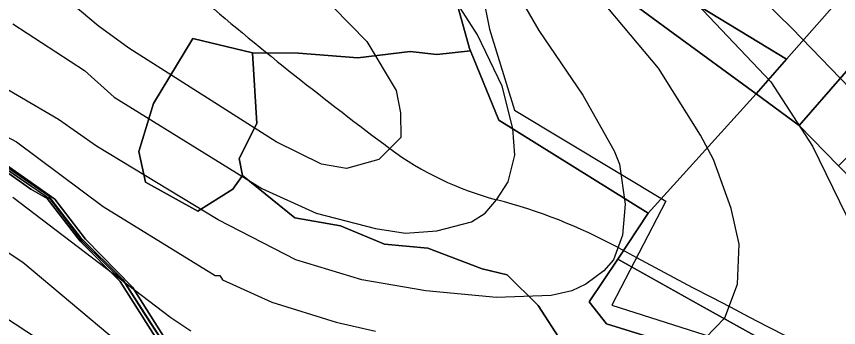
# Model space of a CAD drawing. Extents: x -510989 to -501240, y -1184665 to -1176098.
# Drawn here: x -503157.8 to -502788.7, y -1183677.4 to -1183537.7 of the extents above; entities that cross this region are included whole.
import ezdxf

# ---------------------------------------------------------------- set-up
doc = ezdxf.new("R2010")
doc.units = 0
for name, color, linetype in [('lesni_pozemek', 7, 'Continuous'), ('NAVRH_rozvodnice', 7, 'Continuous'), ('orna_puda', 7, 'Continuous'), ('ostatni_plocha_x_ostatni_komunikace', 7, 'Continuous'), ('popis', 7, 'Continuous'), ('STAV_povodi', 7, 'Continuous'), ('STAV_systematicke_odvodneni', 7, 'Continuous'), ('STAV_zaplavove_uzemi', 7, 'Continuous'), ('trvaly_travni_porost', 7, 'Continuous'), ('vrstevnice_01', 7, 'Continuous'), ('vrstevnice_02', 7, 'Continuous')]:
    doc.layers.add(name, color=color, linetype=linetype)

msp = doc.modelspace()

# ---------------------------------------------------------------- linework, layer by layer
at = {"layer": 'lesni_pozemek'}
for points in [[(-502907, -1183499.14), (-502854.68, -1183530.97), (-502812.03, -1183556.93), (-502825.68, -1183572.52), (-502862.97, -1183545.23), (-502881.01, -1183532.04), (-502912.37, -1183511.71)], [(-503078.64, -1183547.6), (-503051.9, -1183553.98), (-503049.86, -1183585.81), (-503057.77, -1183601.48), (-503056.4, -1183609.1), (-503060.65, -1183615.34), (-503076.44, -1183625.11), (-503099.82, -1183612.17), (-503102.88, -1183598.35), (-503096.3, -1183576.84)]]:
    msp.add_lwpolyline(points, close=True, dxfattribs=at)
for points in [[(-502963.81, -1183518.02), (-502954.37, -1183552.12), (-502953.95, -1183553.17), (-502969.02, -1183554.75), (-502981.06, -1183553.46), (-503004.57, -1183556.34), (-503031.17, -1183554.21), (-503051.9, -1183553.98), (-503078.64, -1183547.6), (-503096.3, -1183576.84), (-503102.88, -1183598.35), (-503099.82, -1183612.17), (-503076.44, -1183625.11), (-503060.65, -1183615.34), (-503056.4, -1183609.1), (-503032.81, -1183628.19), (-503012.34, -1183631.68), (-502992.52, -1183640.04), (-502973.08, -1183641.74), (-502948.78, -1183651.06), (-502937.48, -1183653.74), (-502923.63, -1183667.45), (-502912.95, -1183684)], [(-502912.95, -1183684), (-502923.63, -1183667.45), (-502937.48, -1183653.74), (-502948.78, -1183651.06), (-502973.08, -1183641.74), (-502992.52, -1183640.04), (-503012.34, -1183631.68), (-503032.81, -1183628.19), (-503056.4, -1183609.1), (-503057.77, -1183601.48), (-503049.86, -1183585.81), (-503051.9, -1183553.98), (-503031.17, -1183554.21), (-503004.57, -1183556.34), (-502981.06, -1183553.46), (-502969.02, -1183554.75), (-502953.95, -1183553.17), (-502941.27, -1183584.29), (-502874.14, -1183626.03), (-502887.86, -1183646.72), (-502900.74, -1183665.93), (-502892.97, -1183675.77), (-502812.29, -1183700.69)], [(-503175.46, -1183598.15), (-503151.32, -1183615.21), (-503143.98, -1183619.41), (-503129.24, -1183638.6), (-503111.2, -1183656.69), (-503093.55, -1183684.57)], [(-503089.23, -1183685.33), (-503105.7, -1183659.29), (-503126.85, -1183637.78), (-503140.53, -1183619.82), (-503170.57, -1183598.81)]]:
    msp.add_lwpolyline(points, dxfattribs=at)
at = {"layer": 'NAVRH_rozvodnice'}
for centre, radius, start, end in [((-501987.6, -1182250.32), 1678.91, 229.65952, 233.33283), ((-502907.12, -1183485.43), 139.1, 233.3328, 255.3463), ((-503004.48, -1183857.76), 245.75, 61.6405, 75.3463), ((-501074.52, -1180282.32), 3817.31, 241.64055, 246.19965)]:
    msp.add_arc(centre, radius, start, end, dxfattribs=at)
at = {"layer": 'orna_puda'}
for points in [[(-502767.87, -1183542.41), (-502806.43, -1183586.69), (-502825.68, -1183572.52), (-502812.03, -1183556.93), (-502783.62, -1183524.56)], [(-502767.87, -1183542.41), (-502746.65, -1183562.86), (-502788.69, -1183604.82), (-502806.43, -1183586.69)]]:
    msp.add_lwpolyline(points, close=True, dxfattribs=at)
at = {"layer": 'ostatni_plocha_x_ostatni_komunikace'}
for points in [[(-503093.55, -1183684.57), (-503111.2, -1183656.69), (-503129.24, -1183638.6), (-503143.98, -1183619.41), (-503151.32, -1183615.21), (-503175.46, -1183598.15)], [(-503173.68, -1183597.52), (-503143.52, -1183618.11), (-503129.11, -1183636.99), (-503110.08, -1183655.86), (-503091.61, -1183684.46)], [(-503170.57, -1183598.81), (-503140.53, -1183619.82), (-503126.85, -1183637.78), (-503105.7, -1183659.29), (-503089.23, -1183685.33), (-503066.92, -1183718.66), (-503049.45, -1183732.88), (-503043.52, -1183740.64), (-503036.71, -1183754.29), (-503025.2, -1183769.56), (-502991.09, -1183782.59), (-502991.55, -1183784), (-503026.57, -1183770.36), (-503038.93, -1183752.55), (-503045.11, -1183740.51), (-503051.65, -1183732.45), (-503068.35, -1183718.98), (-503075.19, -1183708.17), (-503090.45, -1183686.41), (-503108.92, -1183657.81), (-503127.96, -1183638.94), (-503142.37, -1183620.05), (-503172.53, -1183599.47)]]:
    msp.add_lwpolyline(points, dxfattribs=at)
at = {"layer": 'popis'}
msp.add_lwpolyline([(-503090.45, -1183686.41), (-503099.68, -1183672.11), (-503108.92, -1183657.81), (-503118.44, -1183648.38), (-503127.96, -1183638.94), (-503135.17, -1183629.5), (-503142.37, -1183620.05), (-503157.45, -1183609.76), (-503172.53, -1183599.47)], dxfattribs=at)
at = {"layer": 'STAV_povodi'}
for centre, radius, start, end in [((-501987.6, -1182250.32), 1678.91, 229.65952, 233.33283), ((-502907.12, -1183485.43), 139.1, 233.3328, 255.3463), ((-503004.48, -1183857.76), 245.75, 61.6405, 75.3463), ((-501074.52, -1180282.32), 3817.31, 241.64055, 246.19965)]:
    msp.add_arc(centre, radius, start, end, dxfattribs=at)
at = {"layer": 'STAV_systematicke_odvodneni'}
for p, q in [((-502954.74, -1183497.79), (-502945.43, -1183543.43)), ((-502945.43, -1183543.43), (-502934.26, -1183579.75)), ((-502934.26, -1183579.75), (-502866.3, -1183620.73)), ((-502866.3, -1183620.73), (-502890.5, -1183667.3)), ((-502890.5, -1183667.3), (-502735.96, -1183716.66))]:
    msp.add_line(p, q, dxfattribs=at)
at = {"layer": 'STAV_zaplavove_uzemi'}
for points in [[(-502723.47, -1180576.88), (-502750.97, -1180610.73), (-502772.12, -1180647.75), (-502783.76, -1180692.17), (-502790.11, -1180735.54), (-502816.55, -1180769.39), (-502838.76, -1180789.49), (-502880.02, -1180813.82), (-502947.71, -1180825.45), (-502980.5, -1180833.91), (-503008.01, -1180838.14), (-503027.04, -1180827.57), (-503058.78, -1180840.26), (-503097.92, -1180865.65), (-503133.88, -1180877.28), (-503224.85, -1180888.92), (-503331.68, -1180909.01), (-503349.66, -1180914.3), (-503380.34, -1180944.98), (-503395.15, -1180996.81), (-503404.67, -1181054.99), (-503414.18, -1181088.83), (-503405.74, -1181137.71), (-503341.21, -1181192.71), (-503275.63, -1181213.86), (-503238.61, -1181228.67), (-503221.69, -1181245.6), (-503229.09, -1181273.1), (-503244.96, -1181310.12), (-503251.3, -1181333.39), (-503243.9, -1181363.01), (-503246.02, -1181393.68), (-503244.96, -1181433.88), (-503251.3, -1181477.25), (-503261.88, -1181518.5), (-503269.29, -1181530.14), (-503299, -1181579.21), (-503326.93, -1181610.62), (-503351.36, -1181638.55), (-503381.61, -1181666.47), (-503397.91, -1181682.76), (-503420.01, -1181721.16), (-503428.16, -1181736.28), (-503464.23, -1181735.12), (-503497.97, -1181758.39), (-503482.84, -1181800.28), (-503460.74, -1181841), (-503407.53, -1181883.86), (-503369.52, -1181914.83), (-503348.4, -1181945.81), (-503334.32, -1181976.78), (-503286.45, -1182017.61), (-503224.5, -1182073.92), (-503185.08, -1182121.79), (-503159.74, -1182180.92), (-503125.16, -1182269.48), (-503118.18, -1182319.52), (-503118.18, -1182384.67), (-503122.84, -1182470.78), (-503133.31, -1182562.7), (-503147.27, -1182666.25), (-503152.24, -1182800.82), (-503140.98, -1182878.25), (-503110, -1182947.24), (-503050.82, -1183014.1), (-502950.75, -1183132.78), (-502862.33, -1183242.16), (-502789.02, -1183301.5), (-502594.33, -1183372.67), (-502552.52, -1183394.35), (-502521.54, -1183433.06), (-502481.28, -1183546.12), (-502442.56, -1183663.81), (-502399.2, -1183755.19), (-502318.67, -1183838.81), (-502270.66, -1183889.92), (-502173.29, -1183977.22)], [(-502250.32, -1184002.61), (-502355.07, -1183875.41), (-502442.37, -1183790.61), (-502477.29, -1183700.82), (-502532.16, -1183578.61), (-502567.08, -1183448.91), (-502626.05, -1183402.34), (-502705.41, -1183380.59), (-502814.2, -1183349.87), (-502882.03, -1183297.39), (-502931.95, -1183237.24), (-503042.02, -1183107.97), (-503139.64, -1183018.94), (-503222.14, -1182957.59), (-503308.56, -1182839.96), (-503316.24, -1182784.92), (-503330.32, -1182756.77), (-503348.24, -1182719.65), (-503334.16, -1182651.82), (-503323.92, -1182595.5), (-503313.68, -1182526.39), (-503294.1, -1182480.5), (-503251.86, -1182396.03), (-503229.34, -1182314.37), (-503216.1, -1182227.15), (-503242.43, -1182174.5), (-503271.86, -1182129.59), (-503287.34, -1182081.58), (-503343.88, -1182028.1), (-503361.79, -1182008.91), (-503396.35, -1181952.59), (-503442.43, -1181933.39), (-503497.46, -1181888.6), (-503525.62, -1181860.44), (-503528.18, -1181837.4), (-503548.66, -1181767.01), (-503558.9, -1181729.89), (-503576.82, -1181682.53), (-503578.1, -1181621.1), (-503567.86, -1181572.46), (-503552.5, -1181536.63), (-503538.04, -1181458.36), (-503518.33, -1181411.9), (-503509.88, -1181341.51), (-503497.21, -1181207.63), (-503499.77, -1181097.56), (-503498.02, -1181031.35), (-503510.82, -1180970.85), (-503549.22, -1180952.23), (-503571.32, -1180940.6), (-503605.07, -1180937.11), (-503651.61, -1180939.44), (-503671.39, -1180917.33), (-503679.53, -1180892.89), (-503713.27, -1180871.95), (-503727.24, -1180859.15), (-503734.22, -1180833.55), (-503728.4, -1180799.81), (-503741.2, -1180770.72), (-503722.82, -1180725.17), (-503721.54, -1180703.41), (-503731.78, -1180697.01), (-503767.61, -1180699.57), (-503790.65, -1180697.01), (-503817.53, -1180697.01), (-503861.04, -1180686.77), (-503889.2, -1180675.25), (-503900.72, -1180668.85), (-503953.2, -1180679.09), (-503997.99, -1180697.01), (-504063.27, -1180722.61), (-504109.34, -1180749.49), (-504142.62, -1180776.36), (-504177.18, -1180796.84), (-504211.73, -1180817.32), (-504414.98, -1180961.5), (-504472.7, -1180998.11), (-504544.51, -1181068.5), (-504600.82, -1181143.12), (-504621.94, -1181196.62), (-504641.65, -1181267.01), (-504660.25, -1181350.62), (-504634.7, -1181398.32), (-504617.66, -1181447.72), (-504600.62, -1181492.01), (-504587, -1181548.23), (-504592.11, -1181628.29), (-504569.96, -1181682.81), (-504568.26, -1181664.07), (-504554.63, -1181621.48), (-504547.82, -1181597.63)], [(-502765.18, -1180820.83), (-502819.12, -1180854.68), (-502855.09, -1180856.79), (-502878.36, -1180851.5), (-502911.15, -1180848.33), (-502954.52, -1180870.54), (-502984.14, -1180869.48), (-503005.29, -1180861.02), (-503048.66, -1180872.66), (-503074.04, -1180895.93), (-503100.49, -1180910.74), (-503124.82, -1180934.01), (-503148.09, -1180961.51), (-503167.13, -1180991.13), (-503214.18, -1181039.04), (-503223.14, -1181058.24), (-503224.42, -1181086.39), (-503233.38, -1181129.91), (-503224.42, -1181152.95), (-503210.34, -1181174.71), (-503189.86, -1181187.51), (-503177.06, -1181216.94), (-503187.3, -1181265.58), (-503182.09, -1181326.92), (-503202.22, -1181367.18), (-503223.9, -1181396.6), (-503227, -1181422.93), (-503244.04, -1181475.59), (-503248.68, -1181509.66), (-503278.16, -1181558.16), (-503308.83, -1181601.52), (-503351.14, -1181645.95), (-503365.95, -1181659.7), (-503395.57, -1181685.09), (-503411.43, -1181722.11), (-503422.01, -1181739.03), (-503437.88, -1181747.49), (-503460.09, -1181743.26), (-503481.25, -1181748.55), (-503492.88, -1181761.25), (-503472.79, -1181803.56), (-503443.17, -1181840.58), (-503413.55, -1181857.5), (-503278.84, -1181941.97), (-503242.23, -1181977.17), (-503180.29, -1182027.85), (-503125.38, -1182098.25), (-503088.78, -1182167.23), (-503075.54, -1182217), (-503114.26, -1182162.8), (-503152.97, -1182091.56), (-503197.89, -1182048.2), (-503210.28, -1182032.71), (-503231.96, -1182021.87), (-503259.83, -1182017.22), (-503266.03, -1182021.87), (-503224.21, -1182048.2), (-503199.43, -1182076.07), (-503157.62, -1182114.79), (-503135.94, -1182159.7), (-503118.9, -1182207.71), (-503111.16, -1182251.07), (-503108.24, -1182409.43), (-503115.92, -1182478.55), (-503128.72, -1182603.98), (-503131.28, -1182696.13), (-503104.4, -1182780.6), (-503071.45, -1182869.91), (-503052.71, -1182886.94), (-502977.76, -1182944.86), (-502838.07, -1183047.07), (-502664.31, -1183174.84), (-502563.8, -1183270.24), (-502485.44, -1183353.71), (-502446.26, -1183432.07), (-502383.48, -1183571.46), (-502315.46, -1183658.04), (-502253.62, -1183724), (-502158.8, -1183808.51), (-502045.43, -1183923.94), (-501930, -1184016.7), (-501793.89, -1184089.91), (-501746.5, -1184127.32), (-501709.09, -1184197.15)], [(-502226.81, -1183999.33), (-502311.75, -1183908.57), (-502419.96, -1183792.22), (-502451.37, -1183739.86), (-502483.95, -1183647.94), (-502521.19, -1183547.88), (-502550.27, -1183461.78), (-502572.38, -1183429.2), (-502656.85, -1183386.44), (-502768.21, -1183357), (-502834.76, -1183325), (-502889.79, -1183272.53), (-502938.43, -1183213.65), (-503042.23, -1183094.94), (-503121.07, -1183000.61), (-503188.65, -1182909.1), (-503198.5, -1182830.26), (-503192.9, -1182654.04), (-503169.63, -1182457.41), (-503165.02, -1182331.94), (-503174.64, -1182244.43), (-503211.18, -1182165.58), (-503248.68, -1182104.04), (-503298.6, -1182058.14), (-503358.04, -1182010.06), (-503388.64, -1181959.36), (-503422.73, -1181920.9), (-503472.56, -1181875.44), (-503525.05, -1181800.26), (-503528.23, -1181753.72), (-503520.82, -1181644.77), (-503514.48, -1181592.94), (-503470.14, -1181471.68), (-503458.61, -1181430.33), (-503465.34, -1181377.45), (-503493.67, -1181297.01), (-503493.67, -1181272.57), (-503489.02, -1181233.01), (-503455.28, -1181146.91), (-503458.77, -1181102.69), (-503461.1, -1181050.33), (-503461.1, -1181016.59), (-503465.75, -1180995.65), (-503478.55, -1180979.36)]]:
    msp.add_spline(points, degree=3, dxfattribs=at)
at = {"layer": 'trvaly_travni_porost'}
for points in [[(-502796.6, -1183442.04), (-502789.41, -1183446.51), (-502765.91, -1183463.44), (-502748.15, -1183480.63), (-502757.01, -1183495.2), (-502770.1, -1183512.78), (-502783.62, -1183524.56), (-502812.03, -1183556.93), (-502854.68, -1183530.97), (-502907, -1183499.14), (-502906.66, -1183498.26), (-502900.55, -1183482.41), (-502878.56, -1183499.37), (-502865.09, -1183508.88), (-502840.31, -1183481.38), (-502800.05, -1183445.44)], [(-502965.41, -1183495.87), (-502957.31, -1183483.34), (-502912.37, -1183511.71), (-502881.01, -1183532.04), (-502862.97, -1183545.23), (-502825.68, -1183572.52), (-502874.14, -1183626.03), (-502941.27, -1183584.29), (-502953.95, -1183553.17), (-502954.37, -1183552.12), (-502963.81, -1183518.02)], [(-502825.68, -1183572.52), (-502806.43, -1183586.69), (-502788.69, -1183604.82), (-502775.15, -1183618.71), (-502765.6, -1183628.11), (-502757.53, -1183636.65), (-502752.96, -1183642.7), (-502746.69, -1183650.95), (-502741.47, -1183658.11), (-502736.07, -1183664.66), (-502799.76, -1183695.83), (-502850.35, -1183667.64), (-502887.86, -1183646.72), (-502874.14, -1183626.03)], [(-502887.86, -1183646.72), (-502850.35, -1183667.64), (-502799.76, -1183695.83), (-502812.29, -1183700.69), (-502892.97, -1183675.77), (-502900.74, -1183665.93)]]:
    msp.add_lwpolyline(points, close=True, dxfattribs=at)
at = {"layer": 'vrstevnice_01'}
for points in [[(-503184.5, -1183303), (-503140.5, -1183315), (-503111, -1183327), (-503076.91, -1183345), (-503048.41, -1183354), (-503029.91, -1183367), (-502974.69, -1183420), (-502966.09, -1183426), (-502923.09, -1183469), (-502852.41, -1183532), (-502819.09, -1183567), (-502800.41, -1183596), (-502785.31, -1183627), (-502770.81, -1183670), (-502768.31, -1183689)], [(-503173, -1183377), (-503154.19, -1183394), (-503125.5, -1183430), (-503110.59, -1183446), (-503088, -1183467), (-503038.5, -1183510), (-503000.5, -1183549), (-502987.31, -1183571), (-502985.41, -1183581), (-502985.19, -1183592), (-502995.19, -1183602), (-503009.69, -1183606), (-503020.91, -1183604), (-503041.19, -1183594), (-503107.31, -1183552), (-503121.19, -1183542), (-503183, -1183490)], [(-502940, -1183515), (-502923.31, -1183544), (-502903.59, -1183573), (-502889.41, -1183598), (-502887.09, -1183604), (-502884.5, -1183622), (-502885.69, -1183636), (-502889.81, -1183647), (-502894.09, -1183652), (-502902.19, -1183658), (-502908.5, -1183661), (-502917.81, -1183663), (-502942.31, -1183664), (-502974.09, -1183661), (-503002.69, -1183656), (-503032.41, -1183647), (-503067.19, -1183629), (-503121.81, -1183596), (-503138.91, -1183584), (-503168, -1183567)], [(-503079.5, -1183679), (-503088.5, -1183673), (-503159.5, -1183619)], [(-503164.09, -1183672), (-503147.41, -1183683)]]:
    msp.add_lwpolyline(points, dxfattribs=at)
at = {"layer": 'vrstevnice_02'}
for points in [[(-502720, -1183699), (-502723, -1183674), (-502728.91, -1183651), (-502737.19, -1183631), (-502749.09, -1183611), (-502783.59, -1183570), (-502809.69, -1183543), (-502835.09, -1183518), (-502881.81, -1183479), (-502932.5, -1183431), (-502962.81, -1183408), (-502986.31, -1183387), (-503020.5, -1183353), (-503036.41, -1183342), (-503046.19, -1183337), (-503088, -1183325), (-503152.09, -1183300), (-503169.41, -1183295)], [(-502848.41, -1183682), (-502839.81, -1183673), (-502834.09, -1183658), (-502833.41, -1183640), (-502836.91, -1183624), (-502844.81, -1183602), (-502850.69, -1183591), (-502869.5, -1183561), (-502908, -1183515), (-502936.91, -1183477), (-502958.91, -1183451), (-502979.19, -1183431), (-503032.81, -1183382), (-503042.91, -1183374), (-503059.31, -1183366), (-503078.41, -1183360), (-503142.59, -1183327), (-503159.5, -1183321)], [(-503159.5, -1183541), (-503127.31, -1183562), (-503113.91, -1183574), (-503047.59, -1183615), (-503023.31, -1183626), (-502996.69, -1183633), (-502983.09, -1183635), (-502969.09, -1183634), (-502953.5, -1183630), (-502947.31, -1183626), (-502942.31, -1183620), (-502937, -1183612), (-502934, -1183600), (-502935, -1183588), (-502939.81, -1183569), (-502950.81, -1183546), (-502968.09, -1183519), (-502994.81, -1183484), (-503019.5, -1183457), (-503048.41, -1183432), (-503072.19, -1183418), (-503132.41, -1183377), (-503147.91, -1183368), (-503170.41, -1183352)], [(-503167.5, -1183589), (-503157.81, -1183594), (-503118.91, -1183623), (-503068.59, -1183654), (-503066.5, -1183654), (-503065.31, -1183656), (-503043.09, -1183666), (-503014.31, -1183675), (-502996.69, -1183679)], [(-503168.91, -1183639), (-503155, -1183648), (-503112.09, -1183684)]]:
    msp.add_lwpolyline(points, dxfattribs=at)

doc.saveas('drawing.dxf')
